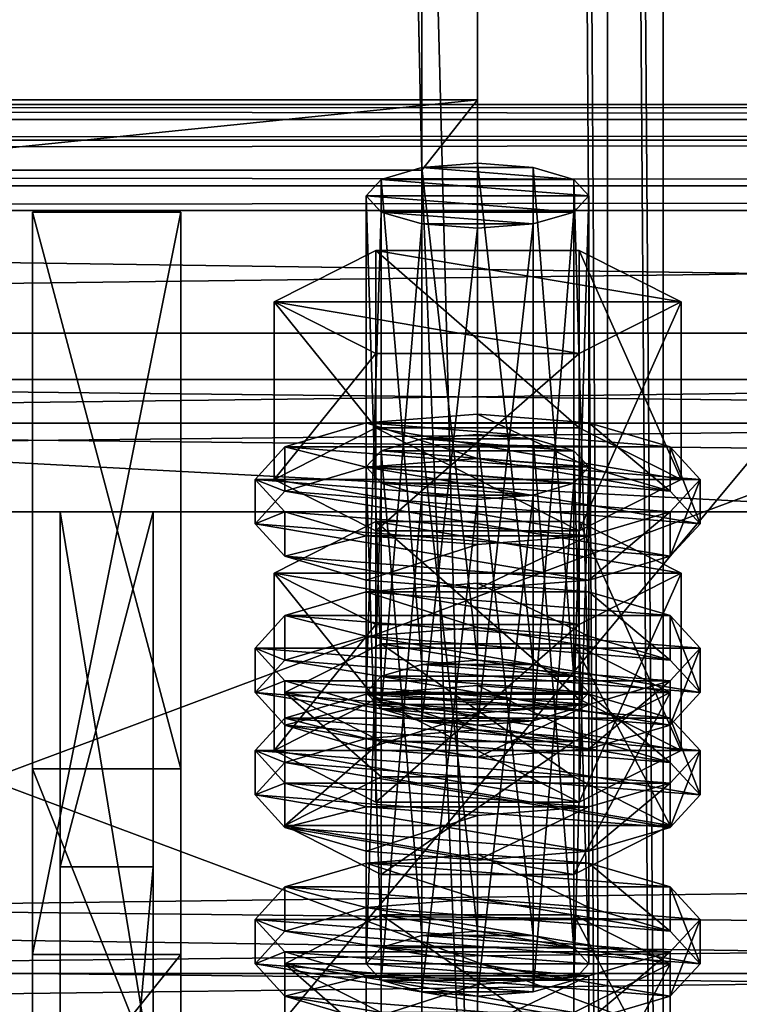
# Model space of a CAD drawing. Header units: millimetres. Extents: x 60485 to 71303, y 100 to 16900.
# Tile 855 of 1056: x 65795 to 65834, y 8627 to 8680. Entities that reach past the tile are written whole.
import ezdxf

# ---------------------------------------------------------------- set-up
doc = ezdxf.new("R2010")
doc.units = ezdxf.units.MM
for name, color, linetype in [('1', 7, 'Continuous'), ('1050', 7, 'Continuous'), ('13', 7, 'Continuous'), ('3', 7, 'Continuous'), ('4', 7, 'Continuous'), ('6', 7, 'Continuous'), ('7', 7, 'Continuous'), ('9', 7, 'Continuous')]:
    doc.layers.add(name, color=color, linetype=linetype)

msp = doc.modelspace()

# ---------------------------------------------------------------- meshes
at = {"layer": '1', "color": 7}
mesh = msp.add_polyface(dxfattribs=at)
corners = [(65802.5, 8623.145, 5542.178), (65802.5, 8653.844, 5642.59), (65797.5, 8653.844, 5642.59), (65797.5, 8623.145, 5542.178), (65802.5, 8634.715, 5648.441), (65797.5, 8634.715, 5648.441), (65802.5, 8578.257, 5566.372), (65797.5, 8578.257, 5566.372), (65802.5, 8572.407, 5547.235), (65797.5, 8572.407, 5547.235), (65802.5, 8610.659, 5535.539), (65797.5, 8610.659, 5535.539)]
mesh.append_faces([[corners[k] for k in face] for face in [(0, 2, 3, 3), (1, 5, 2, 2), (4, 7, 5, 5), (6, 9, 7, 7), (8, 11, 9, 9), (10, 3, 11, 11), (1, 6, 4, 4), (8, 0, 10, 10), (3, 9, 11, 11), (7, 2, 5, 5)]], dxfattribs={"vtx0": -1, "color": 7})
mesh.append_faces([[corners[k] for k in face] for face in [(6, 0, 8, 8), (9, 3, 7, 7)]], dxfattribs={"vtx0": -1, "vtx1": -1, "color": 7})
mesh.append_faces([[corners[k] for k in face] for face in [(6, 1, 0, 0), (7, 3, 2, 2)]], dxfattribs={"vtx0": -1, "vtx2": -1, "vtx3": -1, "color": 7})
mesh.append_faces([[corners[k] for k in face] for face in [(0, 1, 2, 2), (1, 4, 5, 5), (4, 6, 7, 7), (6, 8, 9, 9), (8, 10, 11, 11), (10, 0, 3, 3)]], dxfattribs={"vtx2": -1, "vtx3": -1, "color": 7})
at = {"layer": '1050', "color": 161}
mesh = msp.add_polyface(dxfattribs=at)
corners = [(65804, 8620, 2950.03), (65804, 8620, 2850), (65796, 8620, 2850), (65796, 8620, 2950.03), (65804, 8640, 2850), (65796, 8640, 2850), (65804, 8670, 2940.03), (65796, 8670, 2940.03), (65804, 8670, 2960.03), (65796, 8670, 2960.03), (65804, 8630, 2960.03), (65796, 8630, 2960.03)]
mesh.append_faces([[corners[k] for k in face] for face in [(0, 2, 3, 3), (1, 5, 2, 2), (4, 7, 5, 5), (6, 9, 7, 7), (8, 11, 9, 9), (10, 3, 11, 11), (0, 4, 1, 1), (8, 0, 10, 10), (3, 9, 11, 11), (7, 2, 5, 5)]], dxfattribs={"vtx0": -1, "color": 161})
mesh.append_faces([[corners[k] for k in face] for face in [(4, 0, 6, 6), (6, 0, 8, 8), (9, 3, 7, 7)]], dxfattribs={"vtx0": -1, "vtx1": -1, "color": 161})
mesh.append_faces([[corners[k] for k in face] for face in [(7, 3, 2, 2)]], dxfattribs={"vtx0": -1, "vtx2": -1, "vtx3": -1, "color": 161})
mesh.append_faces([[corners[k] for k in face] for face in [(0, 1, 2, 2), (1, 4, 5, 5), (4, 6, 7, 7), (6, 8, 9, 9), (8, 10, 11, 11), (10, 0, 3, 3)]], dxfattribs={"vtx2": -1, "vtx3": -1, "color": 161})
at = {"layer": '13', "color": 20}
mesh = msp.add_polyface(dxfattribs=at)
corners = [(65820, 8669.134, 5605.383), (65817, 8669.369, 5606.152), (65817, 8642.593, 5614.339), (65814.804, 8670.012, 5608.252), (65814.804, 8643.235, 5616.439), (65814, 8670.889, 5611.121), (65814, 8644.112, 5619.308), (65814.804, 8671.766, 5613.99), (65814.804, 8644.989, 5622.177), (65817, 8672.408, 5616.09), (65817, 8645.631, 5624.277), (65820, 8672.643, 5616.859), (65820, 8645.866, 5625.045), (65823, 8669.369, 5606.152), (65825.196, 8670.012, 5608.252), (65826, 8670.889, 5611.121), (65825.196, 8671.766, 5613.99), (65823, 8672.408, 5616.09), (65825.485, 8662.389, 5603.786), (65814.515, 8662.389, 5603.786), (65814.515, 8652.826, 5606.709), (65809.03, 8665.167, 5612.871), (65809.03, 8655.604, 5615.794), (65814.515, 8667.944, 5621.955), (65814.515, 8658.381, 5624.879), (65825.485, 8658.381, 5624.879), (65830.97, 8665.167, 5612.871), (65825.485, 8652.826, 5606.709), (65809.608, 8653.85, 5610.056), (65808, 8655.604, 5615.794), (65808, 8653.213, 5616.525), (65809.608, 8651.459, 5610.787), (65809.608, 8657.358, 5621.532), (65809.608, 8654.967, 5622.263), (65814, 8658.642, 5625.733), (65814, 8656.251, 5626.463), (65820, 8659.112, 5627.27), (65820, 8656.721, 5628.001), (65814, 8652.565, 5605.856), (65826, 8652.565, 5605.856), (65830.392, 8653.85, 5610.056), (65832, 8655.604, 5615.794), (65830.392, 8657.358, 5621.532), (65830.392, 8654.967, 5622.263), (65832, 8653.213, 5616.525), (65830.392, 8651.459, 5610.787), (65817, 8654.751, 5558.337), (65823, 8654.751, 5558.337), (65814.804, 8655.393, 5560.437), (65825.196, 8655.393, 5560.437), (65814, 8656.27, 5563.306), (65826, 8656.27, 5563.306), (65814.804, 8657.147, 5566.175), (65825.196, 8657.147, 5566.175), (65817, 8657.789, 5568.275), (65823, 8657.789, 5568.275), (65820, 8658.024, 5569.044)]
mesh.append_faces([[corners[k] for k in face] for face in [(9, 12, 10, 10), (13, 1, 0, 0), (9, 17, 11, 11), (19, 22, 20, 20), (21, 24, 22, 22), (23, 25, 24, 24), (18, 21, 19, 19), (22, 27, 20, 20), (28, 30, 31, 31), (29, 33, 30, 30), (32, 35, 33, 33), (34, 37, 35, 35), (54, 55, 56, 56)]], dxfattribs={"vtx0": -1, "color": 20})
mesh.append_faces([[corners[k] for k in face] for face in [(1, 13, 3, 3), (3, 14, 5, 5), (5, 15, 7, 7), (7, 16, 9, 9), (21, 26, 23, 23), (24, 27, 22, 22), (38, 39, 28, 28), (28, 40, 29, 29), (29, 41, 32, 32), (32, 42, 34, 34), (37, 43, 35, 35), (35, 44, 33, 33), (33, 45, 30, 30), (46, 47, 48, 48), (48, 49, 50, 50), (50, 51, 52, 52), (52, 53, 54, 54)]], dxfattribs={"vtx0": -1, "vtx1": -1, "color": 20})
mesh.append_faces([[corners[k] for k in face] for face in [(0, 1, 2, 2), (1, 3, 4, 4), (3, 5, 6, 6), (5, 7, 8, 8), (7, 9, 10, 10), (9, 11, 12, 12), (18, 19, 20, 20), (19, 21, 22, 22), (21, 23, 24, 24), (28, 29, 30, 30), (29, 32, 33, 33), (32, 34, 35, 35), (34, 36, 37, 37)]], dxfattribs={"vtx2": -1, "vtx3": -1, "color": 20})
mesh = msp.add_polyface(dxfattribs=at)
corners = [(65826, 8670.889, 5611.121), (65825.196, 8670.012, 5608.252), (65825.196, 8643.235, 5616.439), (65823, 8669.369, 5606.152), (65823, 8642.593, 5614.339), (65820, 8669.134, 5605.383), (65820, 8642.358, 5613.57), (65820, 8672.643, 5616.859), (65823, 8672.408, 5616.09), (65823, 8645.631, 5624.277), (65820, 8645.866, 5625.045), (65825.196, 8671.766, 5613.99), (65825.196, 8644.989, 5622.177), (65826, 8644.112, 5619.308), (65814.804, 8670.012, 5608.252), (65814, 8670.889, 5611.121), (65814.804, 8671.766, 5613.99), (65817, 8672.408, 5616.09), (65830.97, 8665.167, 5612.871), (65825.485, 8662.389, 5603.786), (65825.485, 8652.826, 5606.709), (65830.97, 8655.604, 5615.794), (65814.515, 8652.826, 5606.709), (65814.515, 8667.944, 5621.955), (65825.485, 8667.944, 5621.955), (65825.485, 8658.381, 5624.879), (65809.03, 8665.167, 5612.871), (65814.515, 8658.381, 5624.879), (65832, 8655.604, 5615.794), (65830.392, 8653.85, 5610.056), (65830.392, 8651.459, 5610.787), (65832, 8653.213, 5616.525), (65820, 8659.112, 5627.27), (65826, 8658.642, 5625.733), (65826, 8656.251, 5626.463), (65820, 8656.721, 5628.001), (65830.392, 8657.358, 5621.532), (65830.392, 8654.967, 5622.263), (65809.608, 8653.85, 5610.056), (65826, 8652.565, 5605.856), (65808, 8655.604, 5615.794), (65809.608, 8657.358, 5621.532), (65814, 8658.642, 5625.733), (65814, 8656.251, 5626.463), (65809.608, 8654.967, 5622.263), (65823, 8654.751, 5558.337), (65817, 8654.751, 5558.337), (65820, 8654.516, 5557.568), (65814.804, 8655.393, 5560.437), (65825.196, 8655.393, 5560.437), (65814, 8656.27, 5563.306), (65826, 8656.27, 5563.306), (65814.804, 8657.147, 5566.175), (65825.196, 8657.147, 5566.175), (65817, 8657.789, 5568.275), (65823, 8657.789, 5568.275), (65814.515, 8653.326, 5574.14), (65830.97, 8650.548, 5565.055), (65825.485, 8653.326, 5574.14)]
mesh.append_faces([[corners[k] for k in face] for face in [(7, 9, 10, 10), (18, 20, 21, 21), (19, 22, 20, 20), (24, 21, 25, 25), (23, 18, 24, 24), (21, 27, 25, 25), (28, 30, 31, 31), (32, 34, 35, 35), (33, 37, 34, 34), (36, 31, 37, 37), (42, 33, 32, 32), (37, 35, 34, 34), (45, 46, 47, 47), (56, 57, 58, 58)]], dxfattribs={"vtx0": -1, "color": 20})
mesh.append_faces([[corners[k] for k in face] for face in [(14, 3, 1, 1), (15, 1, 0, 0), (16, 0, 11, 11), (17, 11, 8, 8), (26, 19, 18, 18), (27, 21, 20, 20), (38, 39, 29, 29), (40, 29, 28, 28), (41, 28, 36, 36), (42, 36, 33, 33), (43, 37, 31, 31), (44, 31, 30, 30), (48, 45, 49, 49), (50, 49, 51, 51), (52, 51, 53, 53), (54, 53, 55, 55)]], dxfattribs={"vtx0": -1, "vtx2": -1, "vtx3": -1, "color": 20})
mesh.append_faces([[corners[k] for k in face] for face in [(0, 1, 2, 2), (1, 3, 4, 4), (3, 5, 6, 6), (7, 8, 9, 9), (8, 11, 12, 12), (11, 0, 13, 13), (18, 19, 20, 20), (23, 24, 25, 25), (24, 18, 21, 21), (28, 29, 30, 30), (32, 33, 34, 34), (33, 36, 37, 37), (36, 28, 31, 31)]], dxfattribs={"vtx2": -1, "vtx3": -1, "color": 20})
mesh = msp.add_polyface(dxfattribs=at)
corners = [(65826, 8670.889, 5611.121), (65825.196, 8643.235, 5616.439), (65826, 8644.112, 5619.308), (65825.196, 8670.012, 5608.252), (65823, 8642.593, 5614.339), (65823, 8669.369, 5606.152), (65820, 8642.358, 5613.57), (65823, 8672.408, 5616.09), (65825.196, 8644.989, 5622.177), (65823, 8645.631, 5624.277), (65825.196, 8671.766, 5613.99), (65817, 8645.631, 5624.277), (65820, 8645.866, 5625.045), (65814.804, 8644.989, 5622.177), (65814, 8644.112, 5619.308), (65809.608, 8644.112, 5619.308), (65825.196, 8641.481, 5610.701), (65830.392, 8644.112, 5619.308), (65814.804, 8646.743, 5627.914), (65825.196, 8646.743, 5627.914), (65832, 8646.503, 5618.577), (65830.392, 8644.749, 5612.839), (65830.392, 8642.358, 5613.57), (65832, 8644.112, 5619.308), (65820, 8650.011, 5630.052), (65826, 8649.541, 5628.515), (65826, 8647.151, 5629.246), (65820, 8647.621, 5630.783), (65830.392, 8648.257, 5624.315), (65830.392, 8645.866, 5625.045), (65826, 8643.464, 5608.639), (65814, 8643.464, 5608.639), (65820, 8642.994, 5607.101), (65809.608, 8644.749, 5612.839), (65808, 8646.503, 5618.577), (65809.608, 8648.257, 5624.315), (65814, 8649.541, 5628.515), (65814, 8647.151, 5629.246), (65809.608, 8645.866, 5625.045), (65830.392, 8653.85, 5610.056), (65826, 8652.565, 5605.856), (65826, 8650.175, 5606.587), (65830.392, 8651.459, 5610.787), (65820, 8652.095, 5604.319), (65820, 8649.705, 5605.05), (65814, 8652.565, 5605.856), (65808, 8653.213, 5616.525), (65820, 8658.024, 5569.044), (65823, 8657.789, 5568.275), (65823, 8631.013, 5576.462), (65825.196, 8657.147, 5566.175), (65825.196, 8630.371, 5574.361), (65830.97, 8650.548, 5565.055), (65825.485, 8647.771, 5555.97), (65825.485, 8638.208, 5558.894), (65814.515, 8653.326, 5574.14), (65825.485, 8653.326, 5574.14), (65825.485, 8643.763, 5577.064), (65830.97, 8640.985, 5567.979), (65809.03, 8650.548, 5565.055), (65814, 8644.024, 5577.917), (65830.392, 8642.739, 5573.717), (65826, 8644.024, 5577.917), (65820, 8644.494, 5579.455)]
mesh.append_faces([[corners[k] for k in face] for face in [(0, 1, 2, 2), (3, 4, 1, 1), (5, 6, 4, 4), (7, 8, 9, 9), (10, 2, 8, 8), (9, 11, 12, 12), (18, 17, 19, 19), (20, 22, 23, 23), (24, 26, 27, 27), (25, 29, 26, 26), (28, 23, 29, 29), (30, 31, 32, 32), (36, 25, 24, 24), (29, 27, 26, 26), (39, 41, 42, 42), (40, 44, 41, 41), (40, 45, 43, 43), (56, 58, 57, 57), (60, 62, 63, 63)]], dxfattribs={"vtx0": -1, "color": 20})
mesh.append_faces([[corners[k] for k in face] for face in [(11, 9, 8, 8), (13, 8, 2, 2), (14, 2, 1, 1), (15, 16, 17, 17), (33, 30, 21, 21), (34, 21, 20, 20), (35, 20, 28, 28), (36, 28, 25, 25), (37, 29, 23, 23), (38, 23, 22, 22), (46, 42, 41, 41), (59, 53, 52, 52), (60, 61, 62, 62)]], dxfattribs={"vtx0": -1, "vtx2": -1, "vtx3": -1, "color": 20})
mesh.append_faces([[corners[k] for k in face] for face in [(20, 21, 22, 22), (24, 25, 26, 26), (25, 28, 29, 29), (28, 20, 23, 23), (39, 40, 41, 41), (40, 43, 44, 44), (47, 48, 49, 49), (48, 50, 51, 51), (52, 53, 54, 54), (55, 56, 57, 57), (56, 52, 58, 58)]], dxfattribs={"vtx2": -1, "vtx3": -1, "color": 20})
mesh = msp.add_polyface(dxfattribs=at)
corners = [(65820, 8669.134, 5605.383), (65817, 8642.593, 5614.339), (65820, 8642.358, 5613.57), (65817, 8669.369, 5606.152), (65814.804, 8643.235, 5616.439), (65814.804, 8670.012, 5608.252), (65814, 8644.112, 5619.308), (65814, 8670.889, 5611.121), (65814.804, 8644.989, 5622.177), (65814.804, 8671.766, 5613.99), (65817, 8645.631, 5624.277), (65825.196, 8644.989, 5622.177), (65826, 8644.112, 5619.308), (65825.196, 8643.235, 5616.439), (65809.608, 8644.112, 5619.308), (65830.392, 8644.112, 5619.308), (65814.804, 8646.743, 5627.914), (65814, 8643.464, 5608.639), (65809.608, 8644.749, 5612.839), (65809.608, 8642.358, 5613.57), (65808, 8646.503, 5618.577), (65808, 8644.112, 5619.308), (65809.608, 8648.257, 5624.315), (65809.608, 8645.866, 5625.045), (65814, 8649.541, 5628.515), (65814, 8647.151, 5629.246), (65820, 8650.011, 5630.052), (65820, 8647.621, 5630.783), (65826, 8643.464, 5608.639), (65830.392, 8644.749, 5612.839), (65832, 8646.503, 5618.577), (65830.392, 8648.257, 5624.315), (65830.392, 8645.866, 5625.045), (65832, 8644.112, 5619.308), (65830.392, 8642.358, 5613.57), (65820, 8652.095, 5604.319), (65814, 8652.565, 5605.856), (65814, 8650.175, 5606.587), (65820, 8649.705, 5605.05), (65809.608, 8653.85, 5610.056), (65809.608, 8651.459, 5610.787), (65808, 8653.213, 5616.525), (65826, 8650.175, 5606.587), (65814, 8656.27, 5563.306), (65814.804, 8657.147, 5566.175), (65814.804, 8630.371, 5574.361), (65817, 8657.789, 5568.275), (65817, 8631.013, 5576.462), (65820, 8658.024, 5569.044), (65820, 8631.248, 5577.23), (65814.515, 8647.771, 5555.97), (65809.03, 8650.548, 5565.055), (65809.03, 8640.985, 5567.979), (65814.515, 8653.326, 5574.14), (65814.515, 8643.763, 5577.064), (65825.485, 8643.763, 5577.064), (65825.485, 8647.771, 5555.97), (65830.97, 8650.548, 5565.055), (65814, 8644.024, 5577.917), (65820, 8644.494, 5579.455), (65820, 8642.103, 5580.186), (65809.608, 8642.739, 5573.717), (65830.392, 8642.739, 5573.717)]
mesh.append_faces([[corners[k] for k in face] for face in [(0, 1, 2, 2), (3, 4, 1, 1), (5, 6, 4, 4), (7, 8, 6, 6), (9, 10, 8, 8), (18, 21, 19, 19), (20, 23, 21, 21), (22, 25, 23, 23), (24, 27, 25, 25), (35, 37, 38, 38), (36, 40, 37, 37), (40, 38, 37, 37), (51, 54, 52, 52), (53, 55, 54, 54), (56, 51, 50, 50)]], dxfattribs={"vtx0": -1, "color": 20})
mesh.append_faces([[corners[k] for k in face] for face in [(10, 11, 8, 8), (8, 12, 6, 6), (6, 13, 4, 4), (14, 15, 16, 16), (17, 28, 18, 18), (18, 29, 20, 20), (20, 30, 22, 22), (22, 31, 24, 24), (27, 32, 25, 25), (25, 33, 23, 23), (23, 34, 21, 21), (41, 42, 40, 40), (51, 57, 53, 53), (61, 62, 58, 58)]], dxfattribs={"vtx0": -1, "vtx1": -1, "color": 20})
mesh.append_faces([[corners[k] for k in face] for face in [(40, 42, 38, 38)]], dxfattribs={"vtx0": -1, "vtx2": -1, "vtx3": -1, "color": 20})
mesh.append_faces([[corners[k] for k in face] for face in [(17, 18, 19, 19), (18, 20, 21, 21), (20, 22, 23, 23), (22, 24, 25, 25), (24, 26, 27, 27), (35, 36, 37, 37), (36, 39, 40, 40), (43, 44, 45, 45), (44, 46, 47, 47), (46, 48, 49, 49), (50, 51, 52, 52), (51, 53, 54, 54), (58, 59, 60, 60)]], dxfattribs={"vtx2": -1, "vtx3": -1, "color": 20})
mesh = msp.add_polyface(dxfattribs=at)
corners = [(65814.804, 8643.235, 5616.439), (65825.196, 8643.235, 5616.439), (65823, 8642.593, 5614.339), (65817, 8642.593, 5614.339), (65820, 8642.358, 5613.57), (65830.392, 8644.112, 5619.308), (65825.196, 8641.481, 5610.701), (65825.196, 8634.308, 5612.894), (65830.392, 8636.94, 5621.5), (65814.804, 8634.308, 5612.894), (65814.804, 8646.743, 5627.914), (65825.196, 8646.743, 5627.914), (65825.196, 8639.571, 5630.107), (65814.804, 8639.571, 5630.107), (65830.392, 8644.749, 5612.839), (65826, 8643.464, 5608.639), (65826, 8641.074, 5609.369), (65830.392, 8642.358, 5613.57), (65820, 8642.994, 5607.101), (65820, 8640.604, 5607.832), (65808, 8644.112, 5619.308), (65826, 8656.27, 5563.306), (65825.196, 8655.393, 5560.437), (65825.196, 8628.616, 5568.624), (65823, 8654.751, 5558.337), (65823, 8627.974, 5566.523), (65820, 8654.516, 5557.568), (65820, 8627.739, 5565.755), (65820, 8658.024, 5569.044), (65823, 8631.013, 5576.462), (65820, 8631.248, 5577.23), (65823, 8657.789, 5568.275), (65825.196, 8630.371, 5574.361), (65825.196, 8657.147, 5566.175), (65826, 8629.494, 5571.492), (65830.97, 8650.548, 5565.055), (65825.485, 8638.208, 5558.894), (65830.97, 8640.985, 5567.979), (65825.485, 8647.771, 5555.97), (65814.515, 8638.208, 5558.894), (65814.515, 8643.763, 5577.064), (65825.485, 8643.763, 5577.064), (65832, 8640.985, 5567.979), (65830.392, 8639.231, 5562.241), (65830.392, 8636.84, 5562.972), (65832, 8638.594, 5568.71), (65826, 8637.947, 5558.041), (65826, 8635.556, 5558.772), (65820, 8637.477, 5556.503), (65820, 8635.086, 5557.234), (65820, 8644.494, 5579.455), (65826, 8644.024, 5577.917), (65826, 8641.633, 5578.648), (65820, 8642.103, 5580.186), (65830.392, 8642.739, 5573.717), (65830.392, 8640.349, 5574.448), (65809.608, 8639.231, 5562.241), (65808, 8640.985, 5567.979), (65809.608, 8642.739, 5573.717), (65814, 8641.633, 5578.648), (65809.608, 8640.349, 5574.448), (65808, 8638.594, 5568.71)]
mesh.append_faces([[corners[k] for k in face] for face in [(3, 2, 4, 4), (5, 7, 8, 8), (6, 9, 7, 7), (11, 8, 12, 12), (8, 13, 12, 12), (14, 16, 17, 17), (15, 19, 16, 16), (28, 29, 30, 30), (31, 32, 29, 29), (33, 34, 32, 32), (35, 36, 37, 37), (38, 39, 36, 36), (37, 40, 41, 41), (42, 44, 45, 45), (43, 47, 44, 44), (50, 52, 53, 53), (51, 55, 52, 52), (54, 45, 55, 55), (55, 53, 52, 52)]], dxfattribs={"vtx0": -1, "color": 20})
mesh.append_faces([[corners[k] for k in face] for face in [(0, 1, 2, 2), (20, 17, 16, 16), (40, 37, 36, 36), (56, 46, 43, 43), (57, 43, 42, 42), (58, 42, 54, 54), (59, 55, 45, 45), (60, 45, 44, 44), (61, 44, 47, 47)]], dxfattribs={"vtx0": -1, "vtx2": -1, "vtx3": -1, "color": 20})
mesh.append_faces([[corners[k] for k in face] for face in [(5, 6, 7, 7), (10, 11, 12, 12), (11, 5, 8, 8), (14, 15, 16, 16), (15, 18, 19, 19), (21, 22, 23, 23), (22, 24, 25, 25), (24, 26, 27, 27), (33, 21, 34, 34), (42, 43, 44, 44), (43, 46, 47, 47), (46, 48, 49, 49), (50, 51, 52, 52), (51, 54, 55, 55), (54, 42, 45, 45)]], dxfattribs={"vtx2": -1, "vtx3": -1, "color": 20})
mesh = msp.add_polyface(dxfattribs=at)
corners = [(65814.804, 8643.235, 5616.439), (65823, 8642.593, 5614.339), (65817, 8642.593, 5614.339), (65825.196, 8641.481, 5610.701), (65814.804, 8641.481, 5610.701), (65814.804, 8634.308, 5612.894), (65809.608, 8644.112, 5619.308), (65809.608, 8636.94, 5621.5), (65814.804, 8646.743, 5627.914), (65814.804, 8639.571, 5630.107), (65825.196, 8639.571, 5630.107), (65830.392, 8636.94, 5621.5), (65820, 8642.994, 5607.101), (65814, 8643.464, 5608.639), (65814, 8641.074, 5609.369), (65820, 8640.604, 5607.832), (65809.608, 8642.358, 5613.57), (65808, 8644.112, 5619.308), (65826, 8641.074, 5609.369), (65820, 8654.516, 5557.568), (65817, 8654.751, 5558.337), (65817, 8627.974, 5566.523), (65814.804, 8655.393, 5560.437), (65814.804, 8628.616, 5568.624), (65814, 8656.27, 5563.306), (65814, 8629.494, 5571.492), (65814.804, 8630.371, 5574.361), (65814.804, 8657.147, 5566.175), (65817, 8631.013, 5576.462), (65817, 8657.789, 5568.275), (65820, 8631.248, 5577.23), (65825.485, 8647.771, 5555.97), (65814.515, 8647.771, 5555.97), (65814.515, 8638.208, 5558.894), (65809.03, 8640.985, 5567.979), (65814.515, 8643.763, 5577.064), (65825.485, 8638.208, 5558.894), (65820, 8637.477, 5556.503), (65814, 8637.947, 5558.041), (65814, 8635.556, 5558.772), (65809.608, 8639.231, 5562.241), (65809.608, 8636.84, 5562.972), (65808, 8640.985, 5567.979), (65808, 8638.594, 5568.71), (65809.608, 8642.739, 5573.717), (65809.608, 8640.349, 5574.448), (65814, 8644.024, 5577.917), (65814, 8641.633, 5578.648), (65820, 8642.103, 5580.186), (65826, 8637.947, 5558.041), (65830.392, 8639.231, 5562.241), (65832, 8640.985, 5567.979), (65830.392, 8640.349, 5574.448), (65832, 8638.594, 5568.71), (65830.392, 8636.84, 5562.972), (65826, 8635.556, 5558.772)]
mesh.append_faces([[corners[k] for k in face] for face in [(4, 7, 5, 5), (6, 9, 7, 7), (8, 10, 9, 9), (3, 6, 4, 4), (12, 14, 15, 15), (13, 16, 14, 14), (16, 15, 14, 14), (24, 26, 25, 25), (27, 28, 26, 26), (29, 30, 28, 28), (32, 34, 33, 33), (34, 36, 33, 33), (38, 41, 39, 39), (40, 43, 41, 41), (42, 45, 43, 43), (44, 47, 45, 45), (46, 48, 47, 47), (49, 38, 37, 37)]], dxfattribs={"vtx0": -1, "color": 20})
mesh.append_faces([[corners[k] for k in face] for face in [(0, 1, 2, 2), (9, 11, 7, 7), (17, 18, 16, 16), (35, 36, 34, 34), (38, 49, 40, 40), (40, 50, 42, 42), (42, 51, 44, 44), (48, 52, 47, 47), (47, 53, 45, 45), (45, 54, 43, 43), (43, 55, 41, 41)]], dxfattribs={"vtx0": -1, "vtx1": -1, "color": 20})
mesh.append_faces([[corners[k] for k in face] for face in [(16, 18, 15, 15)]], dxfattribs={"vtx0": -1, "vtx2": -1, "vtx3": -1, "color": 20})
mesh.append_faces([[corners[k] for k in face] for face in [(3, 4, 5, 5), (4, 6, 7, 7), (6, 8, 9, 9), (12, 13, 14, 14), (19, 20, 21, 21), (20, 22, 23, 23), (22, 24, 25, 25), (31, 32, 33, 33), (37, 38, 39, 39), (38, 40, 41, 41), (40, 42, 43, 43), (42, 44, 45, 45), (44, 46, 47, 47)]], dxfattribs={"vtx2": -1, "vtx3": -1, "color": 20})
mesh = msp.add_polyface(dxfattribs=at)
corners = [(65809.608, 8636.94, 5621.5), (65830.392, 8636.94, 5621.5), (65825.196, 8634.308, 5612.894), (65826, 8656.27, 5563.306), (65825.196, 8628.616, 5568.624), (65826, 8629.494, 5571.492), (65825.196, 8655.393, 5560.437), (65823, 8627.974, 5566.523), (65823, 8654.751, 5558.337), (65820, 8627.739, 5565.755), (65823, 8631.013, 5576.462), (65817, 8631.013, 5576.462), (65820, 8631.248, 5577.23), (65825.196, 8630.371, 5574.361), (65814.804, 8630.371, 5574.361), (65814.804, 8628.616, 5568.624), (65817, 8627.974, 5566.523), (65830.392, 8629.494, 5571.492), (65825.196, 8626.862, 5562.886), (65825.196, 8619.69, 5565.078), (65830.392, 8622.321, 5573.685), (65814.804, 8619.69, 5565.078), (65814.804, 8632.125, 5580.099), (65825.196, 8632.125, 5580.099), (65825.196, 8624.953, 5582.292), (65809.608, 8629.494, 5571.492), (65814.804, 8624.953, 5582.292), (65809.608, 8622.321, 5573.685), (65832, 8631.884, 5570.761), (65830.392, 8630.13, 5565.024), (65830.392, 8627.739, 5565.755), (65832, 8629.494, 5571.492), (65826, 8628.846, 5560.823), (65826, 8626.455, 5561.554), (65820, 8628.376, 5559.286), (65820, 8625.985, 5560.017), (65820, 8635.393, 5582.237), (65826, 8634.923, 5580.7), (65826, 8632.532, 5581.431), (65820, 8633.002, 5582.968), (65830.392, 8633.638, 5576.499), (65830.392, 8631.248, 5577.23), (65814, 8628.846, 5560.823), (65809.608, 8630.13, 5565.024), (65808, 8631.884, 5570.761), (65809.608, 8633.638, 5576.499), (65814, 8634.923, 5580.7), (65814, 8632.532, 5581.431), (65809.608, 8631.248, 5577.23), (65808, 8629.494, 5571.492), (65826, 8637.947, 5558.041), (65820, 8635.086, 5557.234), (65826, 8635.556, 5558.772)]
mesh.append_faces([[corners[k] for k in face] for face in [(3, 4, 5, 5), (6, 7, 4, 4), (8, 9, 7, 7), (10, 11, 12, 12), (16, 7, 9, 9), (17, 19, 20, 20), (18, 21, 19, 19), (23, 20, 24, 24), (22, 17, 23, 23), (20, 26, 24, 24), (28, 30, 31, 31), (29, 33, 30, 30), (32, 35, 33, 33), (36, 38, 39, 39), (37, 41, 38, 38), (40, 31, 41, 41), (32, 42, 34, 34), (46, 37, 36, 36), (41, 39, 38, 38), (50, 51, 52, 52)]], dxfattribs={"vtx0": -1, "color": 20})
mesh.append_faces([[corners[k] for k in face] for face in [(0, 1, 2, 2), (11, 10, 13, 13), (14, 13, 5, 5), (14, 5, 4, 4), (15, 4, 7, 7), (25, 18, 17, 17), (27, 20, 19, 19), (43, 32, 29, 29), (44, 29, 28, 28), (45, 28, 40, 40), (46, 40, 37, 37), (47, 41, 31, 31), (48, 31, 30, 30), (49, 30, 33, 33)]], dxfattribs={"vtx0": -1, "vtx2": -1, "vtx3": -1, "color": 20})
mesh.append_faces([[corners[k] for k in face] for face in [(17, 18, 19, 19), (22, 23, 24, 24), (23, 17, 20, 20), (28, 29, 30, 30), (29, 32, 33, 33), (32, 34, 35, 35), (36, 37, 38, 38), (37, 40, 41, 41), (40, 28, 31, 31)]], dxfattribs={"vtx2": -1, "vtx3": -1, "color": 20})
mesh = msp.add_polyface(dxfattribs=at)
corners = [(65809.608, 8636.94, 5621.5), (65825.196, 8634.308, 5612.894), (65814.804, 8634.308, 5612.894), (65820, 8654.516, 5557.568), (65817, 8627.974, 5566.523), (65820, 8627.739, 5565.755), (65817, 8654.751, 5558.337), (65814.804, 8628.616, 5568.624), (65814.804, 8655.393, 5560.437), (65814, 8629.494, 5571.492), (65817, 8631.013, 5576.462), (65825.196, 8630.371, 5574.361), (65814.804, 8630.371, 5574.361), (65825.196, 8628.616, 5568.624), (65823, 8627.974, 5566.523), (65825.196, 8626.862, 5562.886), (65814.804, 8626.862, 5562.886), (65814.804, 8619.69, 5565.078), (65809.608, 8629.494, 5571.492), (65809.608, 8622.321, 5573.685), (65814.804, 8632.125, 5580.099), (65814.804, 8624.953, 5582.292), (65825.196, 8624.953, 5582.292), (65830.392, 8629.494, 5571.492), (65830.392, 8622.321, 5573.685), (65825.196, 8619.69, 5565.078), (65820, 8628.376, 5559.286), (65814, 8628.846, 5560.823), (65814, 8626.455, 5561.554), (65820, 8625.985, 5560.017), (65809.608, 8630.13, 5565.024), (65809.608, 8627.739, 5565.755), (65808, 8631.884, 5570.761), (65808, 8629.494, 5571.492), (65809.608, 8633.638, 5576.499), (65809.608, 8631.248, 5577.23), (65814, 8634.923, 5580.7), (65814, 8632.532, 5581.431), (65820, 8635.393, 5582.237), (65820, 8633.002, 5582.968), (65826, 8628.846, 5560.823), (65830.392, 8630.13, 5565.024), (65832, 8631.884, 5570.761), (65830.392, 8633.638, 5576.499), (65830.392, 8631.248, 5577.23), (65832, 8629.494, 5571.492), (65830.392, 8627.739, 5565.755), (65826, 8626.455, 5561.554), (65820, 8637.477, 5556.503), (65814, 8635.556, 5558.772), (65820, 8635.086, 5557.234), (65809.608, 8636.84, 5562.972), (65826, 8635.556, 5558.772)]
mesh.append_faces([[corners[k] for k in face] for face in [(0, 1, 2, 2), (3, 4, 5, 5), (6, 7, 4, 4), (8, 9, 7, 7), (16, 19, 17, 17), (18, 21, 19, 19), (20, 22, 21, 21), (15, 18, 16, 16), (19, 25, 17, 17), (26, 28, 29, 29), (27, 31, 28, 28), (30, 33, 31, 31), (32, 35, 33, 33), (34, 37, 35, 35), (36, 39, 37, 37), (31, 29, 28, 28), (48, 49, 50, 50), (51, 50, 49, 49)]], dxfattribs={"vtx0": -1, "color": 20})
mesh.append_faces([[corners[k] for k in face] for face in [(10, 11, 12, 12), (12, 13, 9, 9), (9, 13, 7, 7), (7, 14, 4, 4), (18, 23, 20, 20), (21, 24, 19, 19), (27, 40, 30, 30), (30, 41, 32, 32), (32, 42, 34, 34), (34, 43, 36, 36), (39, 44, 37, 37), (37, 45, 35, 35), (35, 46, 33, 33), (33, 47, 31, 31)]], dxfattribs={"vtx0": -1, "vtx1": -1, "color": 20})
mesh.append_faces([[corners[k] for k in face] for face in [(31, 47, 29, 29), (51, 52, 50, 50)]], dxfattribs={"vtx0": -1, "vtx2": -1, "vtx3": -1, "color": 20})
mesh.append_faces([[corners[k] for k in face] for face in [(15, 16, 17, 17), (16, 18, 19, 19), (18, 20, 21, 21), (26, 27, 28, 28), (27, 30, 31, 31), (30, 32, 33, 33), (32, 34, 35, 35), (34, 36, 37, 37), (36, 38, 39, 39)]], dxfattribs={"vtx2": -1, "vtx3": -1, "color": 20})
at = {"layer": '3', "color": 91}
mesh = msp.add_polyface(dxfattribs=at)
corners = [(65773, 16854.959, 2970.03), (65773, 16738.421, 2970.03), (65773, 8515, 5484.182), (65773, 8515, 5561.563), (65773, 16854.959, 3011.782), (65827, 8515, 5561.563), (65827, 16854.959, 3011.782), (65827, 16738.421, 2970.03), (65827, 16854.959, 2970.03), (65827, 8515, 5484.182), (65830, 8515, 5564.7), (65830, 8515, 5481.045), (65770, 8515, 5481.045), (65770, 8515, 5564.7), (65770, 16854.959, 3014.919), (65830, 16854.959, 3014.919), (65830, 16854.959, 2970.03), (65770, 16854.959, 2970.03), (65770, 16728.16, 2970.03), (65830, 16728.16, 2970.03)]
mesh.append_faces([[corners[k] for k in face] for face in [(1, 4, 0, 0), (3, 1, 2, 2), (3, 6, 4, 4), (7, 5, 9, 9), (6, 7, 8, 8), (1, 9, 2, 2), (10, 14, 15, 15), (16, 6, 8, 8), (0, 14, 17, 17), (18, 13, 12, 12), (14, 18, 17, 17), (19, 12, 11, 11), (19, 15, 16, 16), (10, 19, 11, 11), (7, 16, 8, 8), (17, 1, 0, 0)]], dxfattribs={"vtx0": -1, "color": 91})
mesh.append_faces([[corners[k] for k in face] for face in [(4, 1, 3, 3), (5, 7, 6, 6), (10, 5, 13, 13), (5, 11, 9, 9), (9, 11, 2, 2), (13, 3, 12, 12), (3, 13, 5, 5), (12, 2, 11, 11), (14, 4, 15, 15), (15, 6, 16, 16), (13, 18, 14, 14), (15, 19, 10, 10), (19, 7, 18, 18), (18, 1, 17, 17), (1, 18, 7, 7)]], dxfattribs={"vtx0": -1, "vtx1": -1, "color": 91})
mesh.append_faces([[corners[k] for k in face] for face in [(5, 10, 11, 11), (12, 3, 2, 2), (14, 0, 4, 4), (15, 4, 6, 6), (7, 19, 16, 16)]], dxfattribs={"vtx0": -1, "vtx2": -1, "vtx3": -1, "color": 91})
mesh.append_faces([[corners[k] for k in face] for face in [(3, 5, 6, 6), (1, 7, 9, 9), (10, 13, 14, 14), (19, 18, 12, 12)]], dxfattribs={"vtx2": -1, "vtx3": -1, "color": 91})
mesh = msp.add_polyface(dxfattribs=at)
corners = [(65845, 8620.222, 5532.615), (65755, 8620.222, 5532.615), (65755, 8653.844, 5642.59), (65845, 8653.844, 5642.59), (65755, 8625.003, 5531.153), (65755, 8658.626, 5641.128), (65845, 8625.003, 5531.153), (65845, 8658.626, 5641.128)]
mesh.append_faces([[corners[k] for k in face] for face in [(0, 2, 3, 3), (1, 5, 2, 2), (4, 7, 5, 5), (6, 3, 7, 7), (1, 6, 4, 4), (3, 5, 7, 7)]], dxfattribs={"vtx0": -1, "color": 91})
mesh.append_faces([[corners[k] for k in face] for face in [(0, 1, 2, 2), (1, 4, 5, 5), (4, 6, 7, 7), (6, 0, 3, 3), (1, 0, 6, 6), (3, 2, 5, 5)]], dxfattribs={"vtx2": -1, "vtx3": -1, "color": 91})
at = {"layer": '4', "color": 171}
mesh = msp.add_polyface(dxfattribs=at)
corners = [(65783, 10172.801, 4974.204), (65817, 10172.801, 4974.204), (65817, 8672.261, 3030.03), (65783, 8672.261, 3030.03), (65817, 10117.61, 4991.078), (65817, 8604.048, 3030.03), (65783, 10117.61, 4991.078), (65783, 8604.048, 3030.03), (65780, 10175.867, 4973.267), (65780, 10114.544, 4992.015), (65780, 8600.258, 3030.03), (65780, 8676.051, 3030.03), (65820, 10114.544, 4992.015), (65820, 8600.258, 3030.03), (65820, 10175.867, 4973.267), (65820, 8676.051, 3030.03)]
mesh.append_faces([[corners[k] for k in face] for face in [(0, 2, 3, 3), (1, 5, 2, 2), (4, 7, 5, 5), (6, 3, 7, 7), (8, 10, 11, 11), (9, 13, 10, 10), (12, 15, 13, 13), (14, 11, 15, 15)]], dxfattribs={"vtx0": -1, "color": 171})
mesh.append_faces([[corners[k] for k in face] for face in [(9, 6, 12, 12), (6, 8, 0, 0), (0, 8, 1, 1), (12, 4, 14, 14), (4, 12, 6, 6), (14, 1, 8, 8), (11, 3, 15, 15), (3, 10, 7, 7), (7, 10, 5, 5), (15, 2, 13, 13), (2, 15, 3, 3), (13, 5, 10, 10)]], dxfattribs={"vtx0": -1, "vtx1": -1, "color": 171})
mesh.append_faces([[corners[k] for k in face] for face in [(6, 9, 8, 8), (14, 4, 1, 1), (3, 11, 10, 10), (13, 2, 5, 5)]], dxfattribs={"vtx0": -1, "vtx2": -1, "vtx3": -1, "color": 171})
mesh.append_faces([[corners[k] for k in face] for face in [(0, 1, 2, 2), (1, 4, 5, 5), (4, 6, 7, 7), (6, 0, 3, 3), (8, 9, 10, 10), (9, 12, 13, 13), (12, 14, 15, 15), (14, 8, 11, 11)]], dxfattribs={"vtx2": -1, "vtx3": -1, "color": 171})
at = {"layer": '6', "color": 2}
mesh = msp.add_polyface(dxfattribs=at)
corners = [(65827, 8555, 2973.03), (65773, 8555, 2973.03), (65773, 16718.348, 2973.03), (65827, 16718.348, 2973.03), (65773, 8555, 3027.03), (65773, 16541.721, 3027.03), (65827, 8555, 3027.03), (65827, 16541.721, 3027.03), (65830, 8555, 2970.03), (65830, 8555, 3030.03), (65830, 16531.909, 3030.03), (65830, 16728.16, 2970.03), (65770, 8555, 3030.03), (65770, 16531.909, 3030.03), (65770, 8555, 2970.03), (65770, 16728.16, 2970.03)]
mesh.append_faces([[corners[k] for k in face] for face in [(0, 2, 3, 3), (1, 5, 2, 2), (4, 7, 5, 5), (6, 3, 7, 7), (8, 10, 11, 11), (9, 13, 10, 10), (12, 15, 13, 13), (14, 11, 15, 15)]], dxfattribs={"vtx0": -1, "color": 2})
mesh.append_faces([[corners[k] for k in face] for face in [(9, 6, 12, 12), (6, 8, 0, 0), (0, 8, 1, 1), (12, 4, 14, 14), (4, 12, 6, 6), (14, 1, 8, 8), (11, 3, 15, 15), (3, 10, 7, 7), (7, 10, 5, 5), (15, 2, 13, 13), (2, 15, 3, 3), (13, 5, 10, 10)]], dxfattribs={"vtx0": -1, "vtx1": -1, "color": 2})
mesh.append_faces([[corners[k] for k in face] for face in [(6, 9, 8, 8), (14, 4, 1, 1), (3, 11, 10, 10), (13, 2, 5, 5)]], dxfattribs={"vtx0": -1, "vtx2": -1, "vtx3": -1, "color": 2})
mesh.append_faces([[corners[k] for k in face] for face in [(0, 1, 2, 2), (1, 4, 5, 5), (4, 6, 7, 7), (6, 0, 3, 3), (8, 9, 10, 10), (9, 12, 13, 13), (12, 14, 15, 15), (14, 8, 11, 11)]], dxfattribs={"vtx2": -1, "vtx3": -1, "color": 2})
at = {"layer": '7', "color": 6}
mesh = msp.add_polyface(dxfattribs=at)
corners = [(65750, 8675, 2970.03), (65850, 8675, 2970.03), (65850, 8555, 2970.03), (65750, 8555, 2970.03), (65850, 8675, 2960.03), (65850, 8555, 2960.03), (65750, 8675, 2960.03), (65750, 8555, 2960.03)]
mesh.append_faces([[corners[k] for k in face] for face in [(0, 2, 3, 3), (1, 5, 2, 2), (4, 7, 5, 5), (6, 3, 7, 7), (1, 6, 4, 4), (3, 5, 7, 7)]], dxfattribs={"vtx0": -1, "color": 6})
mesh.append_faces([[corners[k] for k in face] for face in [(0, 1, 2, 2), (1, 4, 5, 5), (4, 6, 7, 7), (6, 0, 3, 3), (1, 0, 6, 6), (3, 2, 5, 5)]], dxfattribs={"vtx2": -1, "vtx3": -1, "color": 6})
at = {"layer": '9', "color": 243}
mesh = msp.add_polyface(dxfattribs=at)
corners = [(62900, 8671.416, 5522.19), (62900, 8626.471, 5535.938), (66100, 8626.471, 5535.938), (66100, 8671.416, 5522.19), (62900, 8660.987, 5648.777), (66100, 8660.987, 5648.777), (62900, 8625.605, 5659.6), (66100, 8625.605, 5659.6), (62900, 8621.802, 5647.168), (66100, 8621.802, 5647.168), (62900, 8619.89, 5647.753), (66100, 8619.89, 5647.753), (62900, 8624.278, 5662.097), (66100, 8624.278, 5662.097), (62900, 8663.484, 5650.104), (66100, 8663.484, 5650.104), (62900, 8628.969, 5537.265), (66100, 8628.969, 5537.265), (62900, 8670.088, 5524.688), (66100, 8670.088, 5524.688), (62900, 8673.891, 5537.119), (66100, 8673.891, 5537.119), (62900, 8675.803, 5536.534), (66100, 8675.803, 5536.534)]
mesh.append_faces([[corners[k] for k in face] for face in [(0, 2, 3, 3), (1, 5, 2, 2), (4, 7, 5, 5), (6, 9, 7, 7), (8, 11, 9, 9), (10, 13, 11, 11), (12, 15, 13, 13), (14, 17, 15, 15), (16, 19, 17, 17), (18, 21, 19, 19), (20, 23, 21, 21), (22, 3, 23, 23), (8, 12, 10, 10), (20, 0, 22, 22), (13, 9, 11, 11)]], dxfattribs={"vtx0": -1, "color": 243})
mesh.append_faces([[corners[k] for k in face] for face in [(12, 6, 14, 14), (14, 1, 16, 16), (16, 0, 18, 18), (18, 0, 20, 20), (3, 19, 23, 23), (19, 2, 17, 17), (17, 2, 15, 15), (15, 5, 13, 13)]], dxfattribs={"vtx0": -1, "vtx1": -1, "color": 243})
mesh.append_faces([[corners[k] for k in face] for face in [(12, 8, 6, 6), (14, 6, 4, 4), (14, 4, 1, 1), (16, 1, 0, 0), (19, 3, 2, 2), (15, 2, 5, 5), (13, 5, 7, 7), (13, 7, 9, 9)]], dxfattribs={"vtx0": -1, "vtx2": -1, "vtx3": -1, "color": 243})
mesh.append_faces([[corners[k] for k in face] for face in [(21, 23, 19, 19)]], dxfattribs={"vtx1": -1, "color": 243})
mesh.append_faces([[corners[k] for k in face] for face in [(0, 1, 2, 2), (1, 4, 5, 5), (4, 6, 7, 7), (6, 8, 9, 9), (8, 10, 11, 11), (10, 12, 13, 13), (12, 14, 15, 15), (14, 16, 17, 17), (16, 18, 19, 19), (18, 20, 21, 21), (20, 22, 23, 23), (22, 0, 3, 3)]], dxfattribs={"vtx2": -1, "vtx3": -1, "color": 243})
mesh = msp.add_polyface(dxfattribs=at)
corners = [(65500, 8671.416, 5522.19), (65500, 8626.471, 5535.938), (68700, 8626.471, 5535.938), (68700, 8671.416, 5522.19), (65500, 8660.987, 5648.777), (68700, 8660.987, 5648.777), (65500, 8625.605, 5659.6), (68700, 8625.605, 5659.6), (65500, 8621.802, 5647.168), (68700, 8621.802, 5647.168), (65500, 8619.89, 5647.753), (68700, 8619.89, 5647.753), (65500, 8624.278, 5662.097), (68700, 8624.278, 5662.097), (65500, 8663.484, 5650.104), (68700, 8663.484, 5650.104), (65500, 8628.969, 5537.265), (68700, 8628.969, 5537.265), (65500, 8670.088, 5524.688), (68700, 8670.088, 5524.688), (65500, 8673.891, 5537.119), (68700, 8673.891, 5537.119), (65500, 8675.803, 5536.534), (68700, 8675.803, 5536.534)]
mesh.append_faces([[corners[k] for k in face] for face in [(0, 2, 3, 3), (1, 5, 2, 2), (4, 7, 5, 5), (6, 9, 7, 7), (8, 11, 9, 9), (10, 13, 11, 11), (12, 15, 13, 13), (14, 17, 15, 15), (16, 19, 17, 17), (18, 21, 19, 19), (20, 23, 21, 21), (22, 3, 23, 23), (8, 12, 10, 10), (20, 0, 22, 22), (11, 7, 9, 9), (3, 21, 23, 23)]], dxfattribs={"vtx0": -1, "color": 243})
mesh.append_faces([[corners[k] for k in face] for face in [(12, 6, 14, 14), (14, 1, 16, 16), (16, 0, 18, 18), (18, 0, 20, 20), (21, 3, 19, 19), (19, 2, 17, 17), (17, 2, 15, 15), (15, 5, 13, 13)]], dxfattribs={"vtx0": -1, "vtx1": -1, "color": 243})
mesh.append_faces([[corners[k] for k in face] for face in [(12, 8, 6, 6), (14, 6, 4, 4), (14, 4, 1, 1), (16, 1, 0, 0), (7, 11, 13, 13), (19, 3, 2, 2), (15, 2, 5, 5), (13, 5, 7, 7)]], dxfattribs={"vtx0": -1, "vtx2": -1, "vtx3": -1, "color": 243})
mesh.append_faces([[corners[k] for k in face] for face in [(0, 1, 2, 2), (1, 4, 5, 5), (4, 6, 7, 7), (6, 8, 9, 9), (8, 10, 11, 11), (10, 12, 13, 13), (12, 14, 15, 15), (14, 16, 17, 17), (16, 18, 19, 19), (18, 20, 21, 21), (20, 22, 23, 23), (22, 0, 3, 3)]], dxfattribs={"vtx2": -1, "vtx3": -1, "color": 243})

doc.saveas('drawing.dxf')
